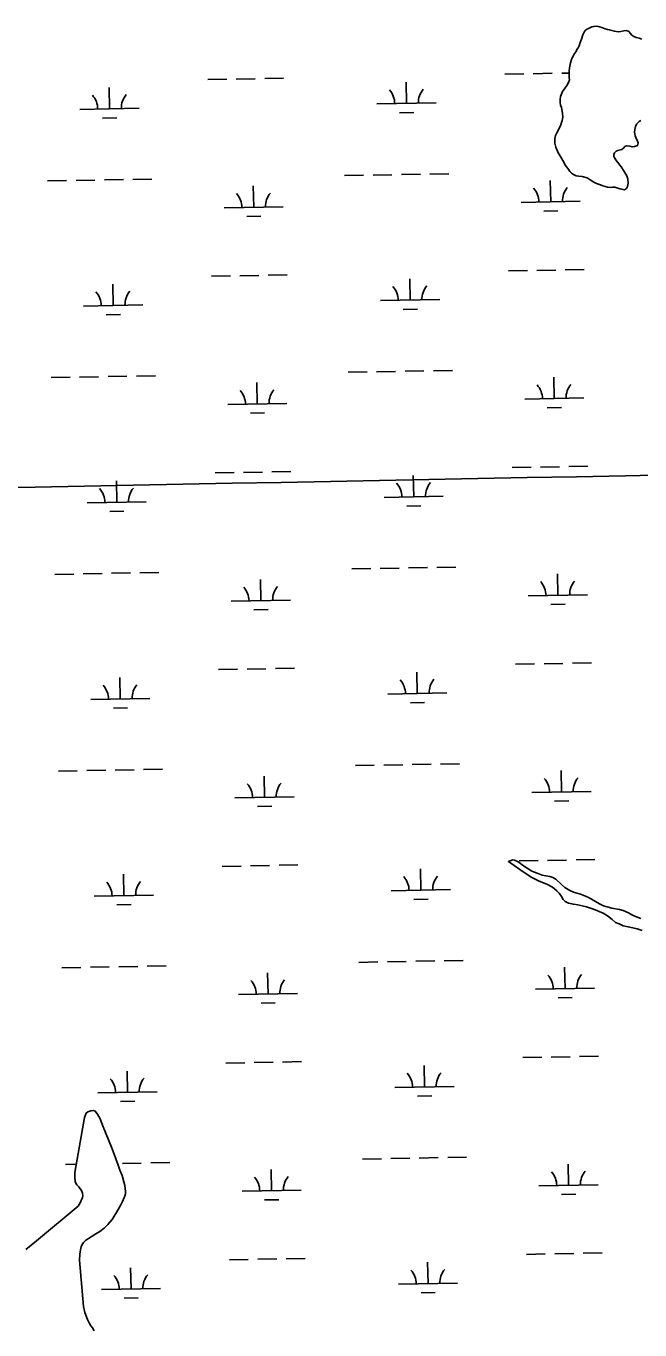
# Model space of a CAD drawing. Extents: x 3957609 to 3995875, y 234277 to 260273.
# Drawn here: x 3984742 to 3985779, y 241737 to 243942 of the extents above; entities that cross this region are included whole.
import ezdxf

# ---------------------------------------------------------------- set-up
doc = ezdxf.new("R2010")
doc.units = 0
for name, color, linetype in [('V-GRID-MAJR', 7, 'Continuous'), ('V-TOPO-SHOR', 7, 'Continuous'), ('V-WETL-SWMP', 7, 'Continuous')]:
    doc.layers.add(name, color=color, linetype=linetype)

msp = doc.modelspace()

# ---------------------------------------------------------------- linework, layer by layer
at = {"layer": 'V-GRID-MAJR'}
msp.add_spline([(3961816.723, 242728.005), (3967136.284, 242827.44), (3972455.83, 242927.648), (3977775.362, 243028.63), (3983094.879, 243130.385), (3988414.381, 243232.915), (3993733.868, 243336.218)], degree=3, dxfattribs=at)
at = {"layer": 'V-TOPO-SHOR'}
for points in [[(3985674.504, 243905.42), (3985676.001, 243908.437), (3985677.793, 243914.169), (3985680.185, 243919.903), (3985682.575, 243927.145), (3985685.27, 243932.579), (3985687.072, 243934.995), (3985689.479, 243936.812), (3985693.993, 243939.237), (3985697.603, 243940.754), (3985700.919, 243941.366), (3985706.34, 243941.985), (3985710.866, 243940.793), (3985714.487, 243939.599), (3985719.918, 243937.506), (3985724.141, 243936.312), (3985727.158, 243935.72), (3985735.907, 243933.334), (3985742.237, 243932.45), (3985746.757, 243933.066), (3985751.877, 243933.986), (3985756.399, 243934.301), (3985760.02, 243932.806), (3985763.043, 243929.498), (3985765.163, 243926.793), (3985768.487, 243924.09), (3985772.408, 243922.595), (3985777.537, 243921.405), (3985782.063, 243919.912)], [(3985674.504, 243905.42), (3985672.403, 243902.096), (3985670.906, 243898.776), (3985668.202, 243895.452), (3985666.404, 243892.434), (3985664.307, 243888.209), (3985662.513, 243883.68), (3985661.317, 243880.06), (3985659.836, 243871.616), (3985659.25, 243865.887), (3985659.285, 243854.433), (3985659.898, 243851.121), (3985658.407, 243846.294), (3985655.404, 243841.762), (3985651.204, 243836.024), (3985648.203, 243831.493), (3985644.912, 243823.043), (3985644.325, 243818.22), (3985644.343, 243812.492), (3985644.959, 243807.974), (3985646.176, 243804.058), (3985648.314, 243794.722), (3985648.636, 243788.092), (3985647.448, 243782.362), (3985646.553, 243779.042), (3985645.06, 243774.819), (3985640.87, 243765.161), (3985638.469, 243761.538), (3985636.071, 243757.008), (3985634.881, 243751.881), (3985634.906, 243744.044), (3985637.036, 243737.117), (3985640.982, 243727.486), (3985643.102, 243724.477), (3985644.617, 243721.469), (3985648.859, 243714.85), (3985653.102, 243706.422), (3985655.224, 243703.114), (3985658.853, 243698.605), (3985660.672, 243695.897), (3985663.391, 243693.192), (3985666.713, 243690.792), (3985670.94, 243688.996), (3985675.462, 243688.105), (3985681.191, 243687.82), (3985689.639, 243685.133), (3985695.074, 243682.137), (3985700.812, 243677.934), (3985705.341, 243675.536), (3985712.279, 243673.447), (3985716.203, 243671.952), (3985724.348, 243669.566), (3985728.87, 243668.976), (3985732.788, 243669.593), (3985736.708, 243669.302), (3985745.154, 243666.916), (3985748.168, 243666.322), (3985752.694, 243665.13), (3985756.002, 243667.553), (3985757.8, 243670.873), (3985758.99, 243676.302), (3985758.365, 243683.232), (3985756.541, 243688.955), (3985755.025, 243691.662), (3985750.18, 243699.182), (3985748.664, 243701.892), (3985745.336, 243706.1), (3985739.585, 243713.92), (3985736.863, 243717.227), (3985735.041, 243721.442), (3985735.03, 243724.756), (3985735.925, 243727.772), (3985738.631, 243730.494), (3985741.641, 243731.709), (3985748.269, 243733.236), (3985750.974, 243735.354), (3985753.677, 243738.076), (3985756.387, 243739.589), (3985762.115, 243738.703), (3985766.037, 243737.511), (3985769.953, 243738.426), (3985775.073, 243740.251), (3985775.964, 243744.472), (3985775.05, 243747.484), (3985772.017, 243753.503), (3985770.803, 243756.514)], [(3985780.672, 243782.163), (3985777.664, 243780.345), (3985775.257, 243778.53), (3985773.156, 243776.111), (3985771.659, 243772.189), (3985770.469, 243767.061), (3985769.879, 243762.84), (3985770.191, 243759.525), (3985770.803, 243756.514)], [(3985780.654, 242432.918), (3985771.45, 242436.287), (3985765.247, 242439.066), (3985759.441, 242442.247), (3985750.835, 242446.218), (3985744.433, 242448.196), (3985731.434, 242450.357), (3985725.034, 242451.936), (3985717.233, 242454.312), (3985710.827, 242457.488), (3985693.01, 242467.628), (3985686.003, 242471.005), (3985678.399, 242474.179), (3985666.797, 242477.54), (3985660.596, 242479.922), (3985652.185, 242485.49), (3985646.373, 242490.27), (3985636.552, 242499.235), (3985631.748, 242502.218), (3985626.945, 242503.802), (3985619.947, 242504.979), (3985613.748, 242506.36), (3985605.343, 242509.532), (3985596.539, 242513.104), (3985580.519, 242523.049), (3985576.312, 242526.434), (3985572.307, 242529.217), (3985566.904, 242531.599), (3985564.102, 242532.191), (3985556.717, 242529.371), (3985576.145, 242515.84), (3985595.369, 242502.907), (3985608.581, 242496.152), (3985621.389, 242490.795), (3985631.199, 242485.628), (3985638.41, 242479.852), (3985642.221, 242475.467), (3985646.233, 242470.083), (3985649.447, 242465.096), (3985652.856, 242461.51), (3985658.06, 242458.727), (3985666.66, 242456.956), (3985674.057, 242455.778), (3985688.858, 242452.425), (3985700.462, 242448.465), (3985716.672, 242441.718), (3985724.08, 242437.543), (3985731.893, 242431.372), (3985737.705, 242425.793), (3985743.708, 242423.612), (3985750.712, 242420.636), (3985758.912, 242418.662), (3985766.912, 242417.087), (3985774.311, 242415.111), (3985782.714, 242412.737)], [(3984741.23, 241873.37), (3984759.572, 241888.015), (3984829.546, 241946.588), (3984833.327, 241951.995), (3984837.298, 241961), (3984837.486, 241964), (3984837.273, 241968.596), (3984835.864, 241971.987), (3984830.648, 241978.967), (3984827.439, 241982.555), (3984826.032, 241985.15), (3984824.821, 241988.342), (3984824.002, 241995.336), (3984823.978, 242003.53), (3984840.485, 242096.315), (3984843.458, 242103.719), (3984846.25, 242105.926), (3984851.042, 242107.538), (3984855.638, 242107.954), (3984858.638, 242107.163), (3984862.65, 242101.779), (3984866.672, 242093.997), (3984871.1, 242083.618), (3984887.41, 242043.495), (3984897.089, 242015.544), (3984900.112, 242007.358), (3984903.938, 241998.177), (3984906.967, 241987.593), (3984908.585, 241981.201), (3984909.815, 241971.012), (3984909.428, 241967.015), (3984908.64, 241963.414), (3984907.247, 241960.813), (3984904.671, 241954.208), (3984901.89, 241948.404), (3984896.919, 241939.395)], [(3984856.967, 241735.617), (3984853.754, 241740.805), (3984851.345, 241744.194), (3984848.935, 241747.985), (3984845.519, 241754.569), (3984841.085, 241766.347), (3984838.455, 241776.733), (3984832.221, 241855.259), (3984832.391, 241865.452), (3984833.566, 241872.651), (3984834.951, 241877.851), (3984836.538, 241881.654), (3984838.527, 241884.857), (3984842.113, 241888.466), (3984847.298, 241891.88), (3984859.668, 241899.312), (3984866.449, 241903.729), (3984873.828, 241909.347), (3984880.005, 241915.563), (3984886.974, 241923.978), (3984896.919, 241939.395)]]:
    msp.add_lwpolyline(points, dxfattribs=at)
at = {"layer": 'V-WETL-SWMP'}
for p, q in [((3985598.764, 243861.5), (3985630.758, 243862.082)), ((3985646.756, 243862.373), (3985659.261, 243862.6)), ((3985048.946, 243851.503), (3985080.941, 243852.085)), ((3985096.939, 243852.376), (3985128.933, 243852.957)), ((3985144.931, 243853.248), (3985176.925, 243853.83)), ((3985384.579, 243811.168), (3985383.925, 243847.162)), ((3985550.771, 243860.628), (3985582.766, 243861.209)), ((3984882.754, 243802.043), (3984882.1, 243838.037)), ((3984832.762, 243801.134), (3984932.746, 243802.952)), ((3985334.587, 243810.259), (3985434.571, 243812.077)), ((3985372.862, 243795.521), (3985396.858, 243795.958)), ((3984871.037, 243786.397), (3984895.033, 243786.833)), ((3985279.936, 243689.174), (3985311.93, 243689.756)), ((3985327.928, 243690.047), (3985359.923, 243690.629)), ((3985375.92, 243690.92), (3985407.915, 243691.502)), ((3985423.912, 243691.792), (3985455.907, 243692.374)), ((3984778.111, 243680.05), (3984810.105, 243680.632)), ((3984826.103, 243680.922), (3984858.097, 243681.504)), ((3984874.095, 243681.795), (3984906.09, 243682.377)), ((3984922.087, 243682.668), (3984954.082, 243683.249)), ((3985126.292, 243635.63), (3985125.637, 243671.624)), ((3985628.117, 243644.755), (3985627.462, 243680.749)), ((3985578.125, 243643.846), (3985678.109, 243645.664)), ((3985076.3, 243634.721), (3985176.284, 243636.539)), ((3985114.574, 243619.984), (3985138.57, 243620.42)), ((3985616.399, 243629.108), (3985640.395, 243629.545)), ((3985054.995, 243518.883), (3985086.989, 243519.465)), ((3985102.987, 243519.756), (3985134.981, 243520.337)), ((3985150.979, 243520.628), (3985182.973, 243521.21)), ((3985390.627, 243478.548), (3985389.973, 243514.542)), ((3985556.82, 243528.008), (3985588.814, 243528.589)), ((3985604.812, 243528.88), (3985636.806, 243529.462)), ((3985652.804, 243529.753), (3985684.798, 243530.335)), ((3984888.802, 243469.423), (3984888.148, 243505.417)), ((3984838.81, 243468.514), (3984938.794, 243470.332)), ((3985340.636, 243477.639), (3985440.619, 243479.457)), ((3984877.085, 243453.777), (3984901.081, 243454.213)), ((3985378.91, 243462.901), (3985402.906, 243463.338)), ((3985285.984, 243356.554), (3985317.979, 243357.136)), ((3985333.976, 243357.427), (3985365.971, 243358.009)), ((3985381.968, 243358.3), (3985413.963, 243358.882)), ((3985429.96, 243359.172), (3985461.955, 243359.754)), ((3984784.159, 243347.43), (3984816.153, 243348.012)), ((3984832.151, 243348.302), (3984864.146, 243348.884)), ((3984880.143, 243349.175), (3984912.138, 243349.757)), ((3984928.135, 243350.048), (3984960.13, 243350.629)), ((3985132.34, 243303.01), (3985131.685, 243339.004)), ((3985634.165, 243312.135), (3985633.51, 243348.129)), ((3985584.173, 243311.226), (3985684.157, 243313.044)), ((3985082.348, 243302.101), (3985182.332, 243303.919)), ((3985622.447, 243296.488), (3985646.443, 243296.925)), ((3985120.622, 243287.364), (3985144.618, 243287.8)), ((3985061.043, 243186.263), (3985093.037, 243186.845)), ((3985109.035, 243187.136), (3985141.029, 243187.717)), ((3985157.027, 243188.008), (3985189.021, 243188.59)), ((3985396.675, 243145.928), (3985396.021, 243181.922)), ((3985562.868, 243195.388), (3985594.862, 243195.969)), ((3985610.86, 243196.26), (3985642.854, 243196.842)), ((3985658.852, 243197.133), (3985690.846, 243197.715)), ((3984894.85, 243136.803), (3984894.196, 243172.797)), ((3984844.859, 243135.894), (3984944.842, 243137.712)), ((3985346.684, 243145.019), (3985446.667, 243146.837)), ((3984883.133, 243121.157), (3984907.129, 243121.593)), ((3985384.958, 243130.281), (3985408.954, 243130.718)), ((3985292.032, 243023.934), (3985324.027, 243024.516)), ((3985340.024, 243024.807), (3985372.019, 243025.389)), ((3985388.016, 243025.68), (3985420.011, 243026.262)), ((3985436.008, 243026.552), (3985468.003, 243027.134)), ((3984790.207, 243014.81), (3984822.202, 243015.391)), ((3984838.199, 243015.682), (3984870.194, 243016.264)), ((3984886.191, 243016.555), (3984918.186, 243017.137)), ((3984934.183, 243017.428), (3984966.178, 243018.009)), ((3985138.388, 242970.39), (3985137.733, 243006.384)), ((3985640.213, 242979.515), (3985639.558, 243015.509)), ((3985590.221, 242978.606), (3985690.205, 242980.424)), ((3985088.396, 242969.481), (3985188.38, 242971.299)), ((3985628.495, 242963.868), (3985652.492, 242964.305)), ((3985126.67, 242954.744), (3985150.666, 242955.18)), ((3985067.091, 242853.643), (3985099.085, 242854.225)), ((3985115.083, 242854.516), (3985147.077, 242855.097)), ((3985163.075, 242855.388), (3985195.069, 242855.97)), ((3985402.723, 242813.308), (3985402.069, 242849.302)), ((3985568.916, 242862.768), (3985600.91, 242863.349)), ((3985616.908, 242863.64), (3985648.902, 242864.222)), ((3985664.9, 242864.513), (3985696.895, 242865.095)), ((3984900.898, 242804.183), (3984900.244, 242840.177)), ((3984850.907, 242803.274), (3984950.89, 242805.092)), ((3985352.732, 242812.399), (3985452.715, 242814.217)), ((3984889.181, 242788.537), (3984913.177, 242788.973)), ((3985391.006, 242797.661), (3985415.002, 242798.098)), ((3985394.064, 242693.06), (3985426.059, 242693.641)), ((3985442.056, 242693.932), (3985474.051, 242694.514)), ((3984796.255, 242682.19), (3984828.25, 242682.771)), ((3984844.247, 242683.062), (3984876.242, 242683.644)), ((3984892.239, 242683.935), (3984924.234, 242684.517)), ((3984940.231, 242684.808), (3984972.226, 242685.389)), ((3985144.436, 242637.77), (3985143.782, 242673.764)), ((3985298.08, 242691.314), (3985330.075, 242691.896)), ((3985346.072, 242692.187), (3985378.067, 242692.769)), ((3985646.261, 242646.895), (3985645.607, 242682.889)), ((3985094.444, 242636.861), (3985194.428, 242638.679)), ((3985596.269, 242645.986), (3985696.253, 242647.804)), ((3985634.544, 242631.248), (3985658.54, 242631.685)), ((3985132.719, 242622.124), (3985156.715, 242622.56)), ((3985073.139, 242521.023), (3985105.133, 242521.605)), ((3985121.131, 242521.895), (3985153.125, 242522.477)), ((3985169.123, 242522.768), (3985201.118, 242523.35)), ((3985408.771, 242480.688), (3985408.117, 242516.682)), ((3985574.964, 242530.148), (3985606.958, 242530.729)), ((3985622.956, 242531.02), (3985654.951, 242531.602)), ((3985670.948, 242531.893), (3985702.943, 242532.475)), ((3984906.946, 242471.563), (3984906.292, 242507.557)), ((3985358.78, 242479.779), (3985458.763, 242481.597)), ((3984856.955, 242470.654), (3984956.938, 242472.472)), ((3984895.229, 242455.917), (3984919.225, 242456.353)), ((3985397.054, 242465.041), (3985421.05, 242465.478)), ((3984802.303, 242349.57), (3984834.298, 242350.151)), ((3984850.295, 242350.442), (3984882.29, 242351.024)), ((3984898.287, 242351.315), (3984930.282, 242351.897)), ((3984946.279, 242352.188), (3984978.274, 242352.769)), ((3985150.484, 242305.15), (3985149.83, 242341.144)), ((3985304.128, 242358.694), (3985336.123, 242359.276)), ((3985352.12, 242359.567), (3985384.115, 242360.149)), ((3985400.112, 242360.44), (3985432.107, 242361.021)), ((3985448.104, 242361.312), (3985480.099, 242361.894)), ((3985652.309, 242314.275), (3985651.655, 242350.269)), ((3985100.492, 242304.241), (3985200.476, 242306.059)), ((3985602.317, 242313.366), (3985702.301, 242315.184)), ((3985640.592, 242298.628), (3985664.588, 242299.065)), ((3985138.767, 242289.504), (3985162.763, 242289.94)), ((3985079.187, 242188.403), (3985111.181, 242188.985)), ((3985127.179, 242189.275), (3985159.174, 242189.857)), ((3985175.171, 242190.148), (3985207.166, 242190.73)), ((3985581.012, 242197.528), (3985613.006, 242198.109)), ((3985629.004, 242198.4), (3985660.999, 242198.982)), ((3985676.996, 242199.273), (3985708.991, 242199.855)), ((3984912.994, 242138.943), (3984912.34, 242174.937)), ((3985414.819, 242148.068), (3985414.165, 242184.062)), ((3985364.828, 242147.159), (3985464.811, 242148.977)), ((3984863.003, 242138.034), (3984962.986, 242139.852)), ((3984901.277, 242123.297), (3984925.273, 242123.733)), ((3985403.102, 242132.421), (3985427.098, 242132.858)), ((3984808.351, 242016.95), (3984826.423, 242017.278)), ((3984904.335, 242018.695), (3984936.33, 242019.277)), ((3984952.327, 242019.568), (3984984.322, 242020.149)), ((3985310.176, 242026.074), (3985342.171, 242026.656)), ((3985358.168, 242026.947), (3985390.163, 242027.529)), ((3985406.16, 242027.82), (3985438.155, 242028.401)), ((3985454.152, 242028.692), (3985486.147, 242029.274)), ((3985658.357, 241981.655), (3985657.703, 242017.649)), ((3985156.532, 241972.53), (3985155.878, 242008.524)), ((3985106.54, 241971.621), (3985206.524, 241973.439)), ((3985608.365, 241980.746), (3985708.349, 241982.564)), ((3985646.64, 241966.008), (3985670.636, 241966.445)), ((3985144.815, 241956.884), (3985168.811, 241957.32)), ((3985085.235, 241855.783), (3985117.23, 241856.365)), ((3985133.227, 241856.655), (3985165.222, 241857.237)), ((3985181.219, 241857.528), (3985213.214, 241858.11)), ((3985587.06, 241864.908), (3985619.055, 241865.489)), ((3985635.052, 241865.78), (3985667.047, 241866.362)), ((3985683.044, 241866.653), (3985715.039, 241867.235)), ((3984919.043, 241806.323), (3984918.388, 241842.317)), ((3985420.868, 241815.448), (3985420.213, 241851.442)), ((3985370.876, 241814.539), (3985470.859, 241816.357)), ((3984869.051, 241805.414), (3984969.034, 241807.232)), ((3984907.325, 241790.677), (3984931.321, 241791.113)), ((3985409.15, 241799.801), (3985433.146, 241800.238))]:
    msp.add_line(p, q, dxfattribs=at)
for points in [[(3985648.636, 243788.092), (3985648.314, 243794.722), (3985646.176, 243804.059), (3985644.959, 243807.974), (3985644.342, 243812.493), (3985644.325, 243818.22), (3985644.913, 243823.044), (3985648.203, 243831.494), (3985651.203, 243836.024), (3985655.405, 243841.763), (3985658.406, 243846.294), (3985659.898, 243851.121), (3985659.285, 243854.434), (3985659.251, 243865.888), (3985659.836, 243871.616), (3985661.317, 243880.06), (3985662.512, 243883.681), (3985664.307, 243888.208), (3985666.404, 243892.434), (3985668.203, 243895.453), (3985670.906, 243898.777), (3985672.403, 243902.097), (3985674.503, 243905.419), (3985676, 243908.437), (3985677.792, 243914.17), (3985680.185, 243919.904), (3985682.575, 243927.145), (3985685.271, 243932.578), (3985687.072, 243934.995), (3985689.478, 243936.811), (3985693.992, 243939.236), (3985697.604, 243940.754), (3985700.918, 243941.367), (3985706.341, 243941.986), (3985710.866, 243940.794), (3985714.486, 243939.599), (3985719.918, 243937.506), (3985724.142, 243936.313), (3985727.157, 243935.72), (3985735.906, 243933.335), (3985742.238, 243932.45), (3985746.757, 243933.066), (3985751.878, 243933.986), (3985756.399, 243934.301), (3985760.02, 243932.805), (3985763.044, 243929.499), (3985765.162, 243926.793), (3985768.486, 243924.09), (3985772.409, 243922.595), (3985777.536, 243921.405), (3985782.062, 243919.911)], [(3985780.672, 243782.163), (3985777.663, 243780.345), (3985775.257, 243778.529), (3985773.155, 243776.112), (3985771.659, 243772.189), (3985770.469, 243767.061), (3985769.879, 243762.84), (3985770.191, 243759.525), (3985770.803, 243756.513), (3985772.018, 243753.503), (3985775.05, 243747.484), (3985775.963, 243744.472), (3985775.072, 243740.25), (3985769.953, 243738.426), (3985766.038, 243737.51), (3985762.116, 243738.703), (3985756.386, 243739.59), (3985753.678, 243738.075), (3985750.974, 243735.354), (3985748.268, 243733.236), (3985741.641, 243731.709), (3985738.631, 243730.494), (3985735.926, 243727.773), (3985735.031, 243724.756), (3985735.041, 243721.441), (3985736.863, 243717.227), (3985739.585, 243713.919), (3985745.336, 243706.1), (3985748.664, 243701.891), (3985750.179, 243699.183), (3985755.025, 243691.662), (3985756.54, 243688.954), (3985758.366, 243683.233), (3985758.99, 243676.302), (3985757.801, 243670.873), (3985756.002, 243667.552), (3985752.694, 243665.131), (3985748.169, 243666.323), (3985745.153, 243666.916), (3985736.707, 243669.302), (3985732.787, 243669.592), (3985728.871, 243668.977), (3985724.348, 243669.566), (3985716.203, 243671.953), (3985712.28, 243673.448), (3985705.341, 243675.536), (3985700.813, 243677.934), (3985695.073, 243682.136), (3985689.639, 243685.134), (3985681.191, 243687.821), (3985675.463, 243688.105), (3985670.94, 243688.996), (3985666.714, 243690.791), (3985663.392, 243693.192), (3985660.671, 243695.897), (3985658.854, 243698.604), (3985655.223, 243703.114), (3985653.103, 243706.423), (3985648.858, 243714.85), (3985644.618, 243721.468), (3985643.102, 243724.477), (3985640.983, 243727.485), (3985637.036, 243737.118), (3985634.905, 243744.044), (3985634.881, 243751.881), (3985636.071, 243757.008), (3985638.469, 243761.537), (3985640.869, 243765.161), (3985645.059, 243774.819), (3985646.553, 243779.043), (3985647.448, 243782.361), (3985648.636, 243788.092)], [(3985782.714, 242412.738), (3985774.312, 242415.111), (3985766.911, 242417.087), (3985758.912, 242418.662), (3985750.712, 242420.636), (3985743.708, 242423.612), (3985737.705, 242425.793), (3985731.892, 242431.371), (3985724.079, 242437.543), (3985716.672, 242441.718), (3985700.462, 242448.464), (3985688.858, 242452.426), (3985674.058, 242455.778), (3985666.66, 242456.955), (3985658.061, 242458.728), (3985652.856, 242461.51), (3985649.447, 242465.097), (3985646.234, 242470.084), (3985642.221, 242475.468), (3985638.41, 242479.853), (3985631.198, 242485.628), (3985621.389, 242490.794), (3985608.581, 242496.152), (3985595.37, 242502.907), (3985576.144, 242515.839), (3985556.717, 242529.371), (3985564.103, 242532.191), (3985566.903, 242531.6), (3985572.307, 242529.218), (3985576.312, 242526.433), (3985580.52, 242523.048), (3985596.539, 242513.103), (3985605.343, 242509.532), (3985613.747, 242506.36), (3985619.947, 242504.98), (3985626.946, 242503.802), (3985631.747, 242502.218), (3985636.553, 242499.234), (3985646.373, 242490.27), (3985652.184, 242485.491), (3985660.595, 242479.921), (3985666.798, 242477.541), (3985678.4, 242474.179), (3985686.004, 242471.004), (3985693.01, 242467.628), (3985710.828, 242457.489), (3985717.233, 242454.311), (3985725.035, 242451.936), (3985731.435, 242450.356), (3985744.433, 242448.197), (3985750.834, 242446.218), (3985759.441, 242442.247), (3985765.246, 242439.067), (3985771.45, 242436.288), (3985780.654, 242432.918)], [(3984741.23, 241873.37), (3984759.573, 241888.015), (3984829.546, 241946.587), (3984833.327, 241951.994), (3984837.297, 241961), (3984837.487, 241963.999), (3984837.274, 241968.595), (3984835.864, 241971.988), (3984830.647, 241978.967), (3984827.438, 241982.555), (3984826.031, 241985.149), (3984824.822, 241988.343), (3984824.002, 241995.336), (3984823.977, 242003.53), (3984840.484, 242096.315), (3984843.459, 242103.719), (3984846.25, 242105.926), (3984851.042, 242107.539), (3984855.638, 242107.953), (3984858.638, 242107.163), (3984862.651, 242101.779), (3984866.672, 242093.996), (3984871.101, 242083.617), (3984887.411, 242043.495), (3984897.089, 242015.544), (3984900.112, 242007.358), (3984903.937, 241998.176), (3984906.967, 241987.593), (3984908.585, 241981.202), (3984909.815, 241971.013), (3984909.428, 241967.015), (3984908.639, 241963.415), (3984907.248, 241960.813), (3984904.67, 241954.209), (3984901.89, 241948.405), (3984896.92, 241939.396), (3984886.974, 241923.977), (3984880.005, 241915.562), (3984873.828, 241909.347), (3984866.45, 241903.729), (3984859.668, 241899.311), (3984847.299, 241891.879), (3984842.113, 241888.466), (3984838.527, 241884.857), (3984836.538, 241881.653), (3984834.951, 241877.851), (3984833.567, 241872.651), (3984832.39, 241865.452), (3984832.221, 241855.259), (3984838.455, 241776.733), (3984841.085, 241766.348), (3984845.518, 241754.57), (3984848.935, 241747.985), (3984851.345, 241744.195), (3984853.754, 241740.804), (3984856.967, 241735.618)]]:
    msp.add_lwpolyline(points, dxfattribs=at)
for centre, start, end in [((3984827.512, 243801.514), 0.269879, 41.813537), ((3984937.979, 243803.522), 140.269876, 181.813534), ((3985329.337, 243810.638), 0.269879, 41.813537), ((3985439.804, 243812.647), 140.269876, 181.813534), ((3985572.874, 243644.226), 0.269879, 41.813537), ((3985683.342, 243646.234), 140.269876, 181.813534), ((3985071.049, 243635.101), 0.269879, 41.813537), ((3985181.517, 243637.109), 140.269876, 181.813534), ((3984833.56, 243468.894), 0.269879, 41.813537), ((3984944.027, 243470.902), 140.269876, 181.813534), ((3985335.385, 243478.018), 0.269879, 41.813537), ((3985445.852, 243480.027), 140.269876, 181.813534), ((3985578.922, 243311.605), 0.269879, 41.813537), ((3985689.39, 243313.614), 140.269876, 181.813534), ((3985077.097, 243302.481), 0.269879, 41.813537), ((3985187.565, 243304.489), 140.269876, 181.813534), ((3984839.608, 243136.274), 0.269879, 41.813537), ((3984950.075, 243138.282), 140.269876, 181.813534), ((3985341.433, 243145.398), 0.269879, 41.813537), ((3985451.9, 243147.407), 140.269876, 181.813534), ((3985584.971, 242978.985), 0.269879, 41.813537), ((3985695.438, 242980.994), 140.269876, 181.813534), ((3985083.145, 242969.861), 0.269879, 41.813537), ((3985193.613, 242971.869), 140.269876, 181.813534), ((3984845.656, 242803.654), 0.269879, 41.813537), ((3984956.124, 242805.662), 140.269876, 181.813534), ((3985347.481, 242812.778), 0.269879, 41.813537), ((3985457.949, 242814.787), 140.269876, 181.813534), ((3985089.194, 242637.241), 0.269879, 41.813537), ((3985199.661, 242639.249), 140.269876, 181.813534), ((3985591.019, 242646.365), 0.269879, 41.813537), ((3985701.486, 242648.374), 140.269876, 181.813534), ((3984962.172, 242473.042), 140.269876, 181.813534), ((3985353.529, 242480.158), 0.269879, 41.813537), ((3985463.997, 242482.167), 140.269876, 181.813534), ((3984851.704, 242471.034), 0.269879, 41.813537), ((3985095.242, 242304.621), 0.269879, 41.813537), ((3985205.709, 242306.629), 140.269876, 181.813534), ((3985597.067, 242313.745), 0.269879, 41.813537), ((3985707.534, 242315.754), 140.269876, 181.813534), ((3985359.577, 242147.538), 0.269879, 41.813537), ((3985470.045, 242149.547), 140.269876, 181.813534), ((3984857.752, 242138.414), 0.269879, 41.813537), ((3984968.22, 242140.422), 140.269876, 181.813534), ((3985101.29, 241972.001), 0.269879, 41.813537), ((3985211.757, 241974.009), 140.269876, 181.813534), ((3985603.115, 241981.125), 0.269879, 41.813537), ((3985713.582, 241983.134), 140.269876, 181.813534), ((3985365.625, 241814.918), 0.269879, 41.813537), ((3985476.093, 241816.927), 140.269876, 181.813534), ((3984863.8, 241805.794), 0.269879, 41.813537), ((3984974.268, 241807.802), 140.269876, 181.813534)]:
    msp.add_arc(centre, 35.246, start, end, dxfattribs=at)

doc.saveas('drawing.dxf')
